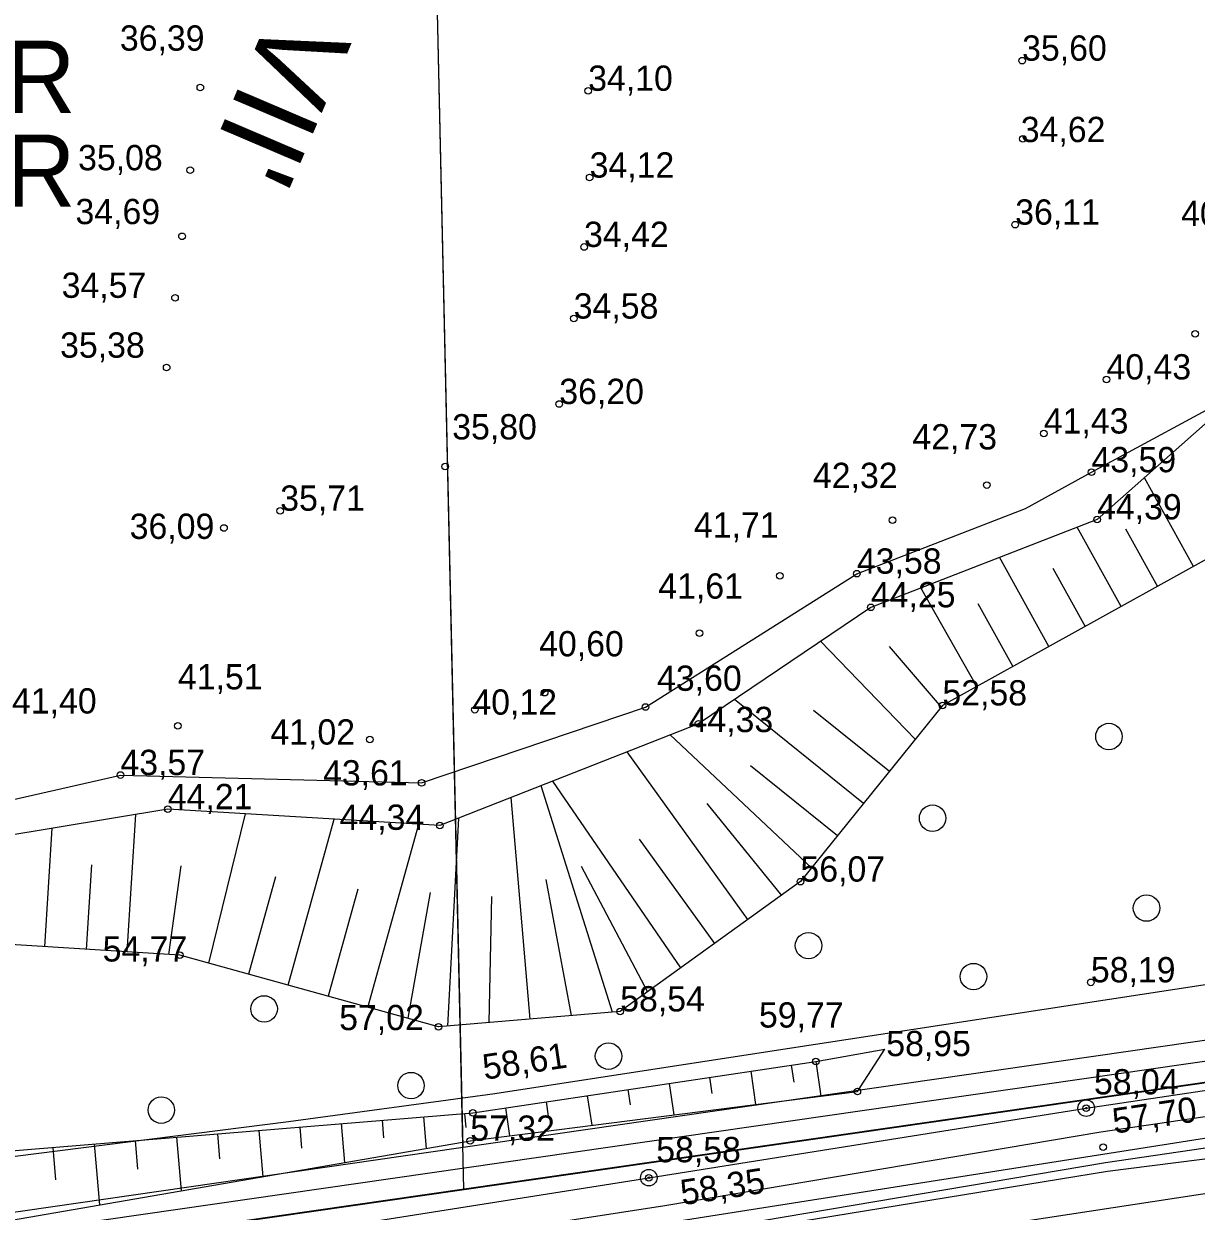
# Model space of a CAD drawing. Extents: x 700746 to 706058, y 6570320 to 6580460.
# Drawn here: x 703112.6 to 703226.2, y 6575550.5 to 6575665.5 of the extents above; entities that cross this region are included whole.
import ezdxf

# ---------------------------------------------------------------- set-up
doc = ezdxf.new("R2010")
doc.units = 0
for name, color, linetype in [('HALJASTUS', 7, 'Continuous'), ('illumineerimisjooned', 7, 'Continuous'), ('Kaitsevöönd', 7, 'Continuous'), ('kataster', 7, 'Continuous'), ('KORGUS-EH2000', 7, 'Continuous'), ('KPKAABEL', 7, 'Continuous'), ('Lõige', 7, 'Continuous'), ('Plokid', 7, 'Continuous'), ('POST', 7, 'Continuous'), ('RELJEEF', 7, 'Continuous'), ('TEE', 7, 'Continuous'), ('Tmaad_maeeraldised_kehtivad', 7, 'Continuous'), ('VEEKOGU', 7, 'Continuous'), ('VWX2_MV_PLOKK', 7, 'Continuous')]:
    doc.layers.add(name, color=color, linetype=linetype)

msp = doc.modelspace()

# ---------------------------------------------------------------- linework, layer by layer
at = {"layer": 'HALJASTUS'}
msp.add_lwpolyline([(702868.07, 6575485.72), (702866.82, 6575498.83), (702910.5, 6575506.46), (702934.94, 6575511.72), (702946.5, 6575515.31), (702991.31, 6575519.57), (703028.9, 6575526.86), (703057.45, 6575529.86), (703073.09, 6575531.97), (703122.4, 6575538.74), (703175.48, 6575547.5), (703217.62, 6575554.37), (703241.81, 6575557.45), (703262.67, 6575561.84), (703280.4, 6575573.6), (703298.96, 6575585.05), (703313, 6575594.45), (703326.63, 6575610.36)], dxfattribs=at)
for centre in [(703217.76, 6575596.48), (703200.68, 6575588.57), (703221.4, 6575579.86), (703188.66, 6575576.22), (703204.64, 6575573.22), (703135.93, 6575570.09), (703169.29, 6575565.51), (703150.16, 6575562.66), (703125.97, 6575560.28)]:
    msp.add_circle(centre, 1.28, dxfattribs=at)
at = {"layer": 'illumineerimisjooned'}
msp.add_lwpolyline([(703275.45, 6577071.68), (703358.03, 6576531.93), (703309.57, 6576228.79), (703291.69, 6575965.8), (703292.02, 6575933.77), (703296.8, 6575575.06), (702854, 6575511.22), (702839.23, 6575620.77), (702850.34, 6575977.31), (702784.78, 6576064.06), (702784.62, 6576095.83), (702844.43, 6576209.85), (702855.46, 6576267.3), (702846.53, 6576489.41), (702878.89, 6576547.09), (702976.89, 6576643.26), (702915.33, 6577059.56)], dxfattribs=at)
at = {"layer": 'Kaitsevöönd'}
for points in [[(703404.08, 6576352.03), (703454.73, 6576005.46), (703455.39, 6576000.16), (703516.46, 6575600.64), (703378.76, 6575580.78), (703360.22, 6575577.3), (703249.34, 6575561.08), (703243.21, 6575560.09), (703037.16, 6575527.65), (702916.01, 6575506.13), (702857.92, 6575495.54), (702854.94, 6575495.05), (702852.29, 6575508.95), (702831.77, 6575505.31), (702827.8, 6575504.98), (702697.05, 6575486.77), (702630.85, 6575867.26), (702597.75, 6576057.43)], [(702871.75, 6575516.76), (703096.25, 6575553.86), (703138.3, 6575559.17), (703158.27, 6575561.88), (703186.18, 6575566.18), (703233.62, 6575573.47), (703264.52, 6575578.21), (703301.48, 6575607.02), (703346.16, 6575634.78)], [(703352.62, 6575615.58), (703312.72, 6575590.38), (703274.66, 6575560.82), (703270, 6575558.74), (703159.79, 6575541.89), (703104.28, 6575534.84), (703057.55, 6575527.21), (702948.27, 6575509.25)]]:
    msp.add_lwpolyline(points, dxfattribs=at)
at = {"layer": 'kataster'}
msp.add_lwpolyline([(702852.27, 6575508.89), (702837.26, 6575620.73), (702848.38, 6575976.59), (702782.85, 6576063.35), (702782.57, 6576096.37), (702842.53, 6576210.56), (702853.4, 6576267.5), (702844.46, 6576489.93), (702877.29, 6576548.25), (702974.72, 6576643.9), (702913.57, 6577058.07), (702784.04, 6577102.84), (702746.48, 6577248.7), (702719.69, 6577297.36), (702713.81, 6577334.91), (703089.87, 6577211.79), (703231.53, 6577106.55), (703277.36, 6577072.83), (703360.09, 6576531.99), (703311.6, 6576228.52), (703293.62, 6575965.66), (703298.84, 6575573.29)], close=True, dxfattribs=at)
msp.add_lwpolyline([(702782.57, 6576096.37), (702782.85, 6576063.35), (702848.38, 6575976.59), (702837.26, 6575620.73), (702852.27, 6575508.89), (703298.84, 6575573.29), (703375.63, 6575584.41), (703375.41, 6575624), (703375.74, 6575634.8), (703375.62, 6575689.75), (703370.21, 6575799.42), (703370.29, 6575828.47), (703365.86, 6576033.99), (703361.97, 6576073.22), (703340.19, 6576155.31)], dxfattribs=at)
at = {"layer": 'KORGUS-EH2000'}
for centre in [(703209.35, 6575661.97), (703129.75, 6575659.38), (703167.32, 6575659.05), (703209.41, 6575654.39), (703128.78, 6575651.35), (703167.46, 6575650.64), (703208.68, 6575646.08), (703127.98, 6575644.95), (703166.92, 6575643.92), (703127.3, 6575638.99), (703165.92, 6575636.98), (703226.12, 6575635.51), (703126.49, 6575632.24), (703217.52, 6575631.08), (703164.52, 6575628.7), (703211.45, 6575625.84), (703153.47, 6575622.64), (703216.07, 6575622.09), (703205.93, 6575620.85), (703137.49, 6575618.36), (703132.04, 6575616.69), (703196.8, 6575617.45), (703216.61, 6575617.52), (703185.89, 6575612.06), (703193.35, 6575612.26), (703194.7, 6575609), (703178.1, 6575606.49), (703163.1, 6575600.73), (703172.86, 6575599.34), (703201.63, 6575599.49), (703156.34, 6575599.08), (703127.58, 6575597.52), (703177.99, 6575597.7), (703146.18, 6575596.2), (703122.01, 6575592.75), (703151.19, 6575591.99), (703126.6, 6575589.44), (703152.96, 6575587.85), (703187.88, 6575582.42), (703127.76, 6575575.29), (703216.01, 6575572.66), (703170.42, 6575569.84), (703152.83, 6575568.35), (703189.36, 6575564.99), (703193.39, 6575562.08), (703215.56, 6575560.47), (703156.15, 6575560.02), (703155.9, 6575557.31), (703217.2, 6575556.69), (703173.19, 6575553.73)]:
    msp.add_circle(centre, 0.32, dxfattribs=at)
at = {"layer": 'KPKAABEL'}
msp.add_lwpolyline([(702819.63, 6576245.48), (702836.59, 6576184.26), (702797.6, 6576109.54), (702828.99, 6576046.16), (702858.93, 6575984.92), (702857.42, 6575888.76), (702856.51, 6575810.46), (702856.12, 6575711.01), (702855.37, 6575615.97), (702854.39, 6575550.18), (702865.02, 6575505.16), (702921.92, 6575514.25), (702993.74, 6575525.72), (703056.42, 6575535.34), (703120.25, 6575545.36), (703173.19, 6575553.73), (703215.56, 6575560.47), (703265.05, 6575567.87), (703307.33, 6575597.7), (703332.6, 6575614.36)], dxfattribs=at)
at = {"layer": 'Plokid'}
msp.add_line((703155.2, 6575556.66), (703145.59, 6575981.92), dxfattribs=at)
msp.add_lwpolyline([(703290.64, 6576959.22), (703356.01, 6576531.94), (703307.59, 6576229.01), (703289.69, 6575965.85), (703290.02, 6575933.75), (703291.51, 6575829.64), (703294.32, 6575609.52), (703294.77, 6575576.79), (703154.76, 6575556.6), (703019.06, 6575536.97), (703053.36, 6575698.14), (703145.59, 6575981.92), (703123.04, 6576234.88), (703120.61, 6576749.6), (703011.59, 6576989.47), (702968.34, 6577084.63), (702917.3, 6577059.88)], dxfattribs=at)
at = {"layer": 'POST'}
for centre, radius in [((703215.56, 6575560.47), 0.8), ((703215.56, 6575560.47), 0.0747), ((703173.19, 6575553.73), 0.8), ((703173.19, 6575553.73), 0.0747)]:
    msp.add_circle(centre, radius, dxfattribs=at)
at = {"layer": 'RELJEEF'}
for p, q in [((703225.95, 6575612.97), (703221.19, 6575621.56)), ((703218.95, 6575609.09), (703214.69, 6575616.77)), ((703219.36, 6575616.61), (703222.45, 6575611.03)), ((703211.95, 6575605.21), (703207.17, 6575613.85)), ((703212.33, 6575612.78), (703215.45, 6575607.15)), ((703204.95, 6575601.34), (703199.55, 6575610.88)), ((703205.07, 6575609.38), (703208.45, 6575603.28)), ((703199, 6575596.22), (703189.83, 6575605.71)), ((703196.48, 6575605.2), (703201.5, 6575599.34)), ((703193.98, 6575589.99), (703181.48, 6575600.06)), ((703189.13, 6575599.03), (703196.49, 6575593.11)), ((703188.96, 6575583.76), (703175.27, 6575596.63)), ((703182.79, 6575578.75), (703171.09, 6575594.99)), ((703183.04, 6575593.66), (703191.47, 6575586.88)), ((703169.66, 6575569.78), (703162.77, 6575591.71)), ((703176.3, 6575574.08), (703163.88, 6575592.15)), ((703161.69, 6575569.1), (703159.86, 6575590.57)), ((703178.8, 6575589.99), (703186.03, 6575581.09)), ((703122.68, 6575575.61), (703123.51, 6575588.93)), ((703130.56, 6575574.52), (703134.14, 6575588.99)), ((703138.27, 6575572.38), (703142.73, 6575588.47)), ((703153.72, 6575568.42), (703154.8, 6575588.58)), ((703114.7, 6575576.11), (703115.41, 6575587.59)), ((703145.98, 6575570.24), (703150.9, 6575587.98)), ((703172.25, 6575586.54), (703179.54, 6575576.41)), ((703119.2, 6575584.04), (703118.69, 6575575.86)), ((703127.87, 6575583.96), (703126.67, 6575575.36)), ((703166.63, 6575583.93), (703173.05, 6575571.74)), ((703137.03, 6575582.87), (703134.42, 6575573.45)), ((703163.21, 6575582.63), (703165.68, 6575569.44)), ((703145.01, 6575581.69), (703142.13, 6575571.31)), ((703152, 6575581.36), (703149.84, 6575569.18)), ((703157.95, 6575580.97), (703157.71, 6575568.76)), ((703189.36, 6575564.99), (703189.86, 6575561.63)), ((703183.06, 6575564.05), (703183.54, 6575560.83)), ((703187.26, 6575562.99), (703187.01, 6575564.64)), ((703175.15, 6575562.86), (703175.6, 6575559.82)), ((703179.34, 6575561.89), (703179.1, 6575563.46)), ((703167.23, 6575561.68), (703167.66, 6575558.81)), ((703171.41, 6575560.79), (703171.19, 6575562.27)), ((703159.32, 6575560.5), (703159.71, 6575557.8)), ((703163.49, 6575559.7), (703163.28, 6575561.09)), ((703147.53, 6575557.59), (703147.39, 6575559.3)), ((703151.37, 6575559.63), (703151.63, 6575556.57)), ((703155.51, 6575558.61), (703155.36, 6575559.96)), ((703135.43, 6575558.31), (703135.8, 6575553.83)), ((703139.58, 6575556.58), (703139.41, 6575558.64)), ((703143.4, 6575558.97), (703143.71, 6575555.2)), ((703119.48, 6575557), (703119.97, 6575551.09)), ((703123.7, 6575554.55), (703123.47, 6575557.33)), ((703127.45, 6575557.66), (703127.88, 6575552.46)), ((703131.64, 6575555.57), (703131.44, 6575557.99)), ((703115.75, 6575553.54), (703115.49, 6575556.67))]:
    msp.add_line(p, q, dxfattribs=at)
for points in [[(703271.27, 6575694.26), (703271.29, 6575687.61), (703264.74, 6575635.56), (703240.08, 6575620.8), (703201.63, 6575599.49), (703187.88, 6575582.42), (703170.42, 6575569.84), (703152.83, 6575568.35), (703127.76, 6575575.29), (703109.83, 6575576.41), (703038.52, 6575567.97)], [(703230.76, 6575630.03), (703216.61, 6575617.52), (703194.7, 6575609), (703177.99, 6575597.7), (703152.96, 6575587.85), (703126.6, 6575589.44), (703099.48, 6575584.95), (703078.84, 6575580.42), (703055.42, 6575582.44), (703043.45, 6575585.08), (703040.53, 6575588.75)], [(702852.59, 6575506.08), (702885.25, 6575510.89), (702908.2, 6575514.19), (702919.76, 6575516.69), (702944.96, 6575523.88), (702998.98, 6575526.95), (703026.77, 6575532.89), (703071.81, 6575537.99), (703090.51, 6575541.68), (703101.16, 6575547.83), (703155.9, 6575557.31), (703193.39, 6575562.08), (703196.05, 6575566.19)], [(702853.89, 6575509.3), (702881.9, 6575514.82), (702905.24, 6575516.78), (702917.28, 6575518.56), (702939.09, 6575525.89), (702970.64, 6575530.23), (703002.17, 6575531.04), (703051.61, 6575546.79), (703090.96, 6575551.75), (703094.14, 6575554.91), (703156.15, 6575560.02), (703189.36, 6575564.99), (703196.05, 6575566.19)]]:
    msp.add_lwpolyline(points, dxfattribs=at)
at = {"layer": 'TEE'}
for points in [[(702866.68, 6575500.3), (702865.33, 6575503.17), (702913.84, 6575512.27), (702934.16, 6575515.83), (702945.9, 6575519.28), (702990.79, 6575523.64), (703028.1, 6575530.7), (703056.59, 6575533.88), (703072.7, 6575535.72), (703121.62, 6575542.84), (703174.75, 6575551.03), (703216.96, 6575558.17), (703240.91, 6575561.7), (703261.23, 6575565.45), (703277.33, 6575576.54), (703296.65, 6575588.32), (703310.1, 6575597.26), (703323.05, 6575612.04)], [(702866.68, 6575500.3), (702914.35, 6575509.31), (702934.85, 6575512.91), (702946.47, 6575516.33), (702991.21, 6575520.67), (703028.56, 6575527.74), (703056.93, 6575530.91), (703073.08, 6575532.75), (703122.06, 6575539.87), (703175.22, 6575548.07), (703217.43, 6575555.21), (703241.4, 6575558.74), (703262.39, 6575562.62), (703278.96, 6575574.02), (703298.25, 6575585.79), (703312.1, 6575594.98), (703325.32, 6575610.08)]]:
    msp.add_lwpolyline(points, dxfattribs=at)
at = {"layer": 'Tmaad_maeeraldised_kehtivad'}
msp.add_lwpolyline([(703277.3, 6577072.8), (703360.06, 6576531.93), (703311.56, 6576228.56), (703293.69, 6575965.74), (703294.02, 6575933.8), (703298.82, 6575573.33), (702852.29, 6575508.95), (702837.23, 6575620.66), (702848.32, 6575976.66), (702782.78, 6576063.39), (702782.61, 6576096.32), (702842.53, 6576210.52), (702853.45, 6576267.45), (702844.51, 6576489.89), (702877.28, 6576548.31), (702974.76, 6576643.97), (702913.53, 6577058.07)], dxfattribs=at)
at = {"layer": 'VEEKOGU'}
msp.add_lwpolyline([(703036.32, 6575583.79), (703040.53, 6575588.75), (703052.94, 6575583.59), (703076.93, 6575582), (703099.67, 6575587.67), (703122.01, 6575592.75), (703151.19, 6575591.99), (703172.86, 6575599.34), (703193.35, 6575612.26), (703209.69, 6575618.59), (703216.07, 6575622.09), (703230.76, 6575630.03), (703239.66, 6575637.4), (703248.18, 6575649.33), (703249.65, 6575653.36), (703258.05, 6575694.28), (703260.46, 6575749.88), (703261.28, 6575765.24), (703261.63, 6575785.45), (703260.7, 6575803.78), (703262.63, 6575812.64), (703263.6, 6575827.89), (703260.17, 6575840.76)], dxfattribs=at)
msp.add_lwpolyline([(703036.32, 6575583.79), (703040.53, 6575588.75), (703052.94, 6575583.59), (703076.93, 6575582), (703099.67, 6575587.67), (703122.01, 6575592.75), (703151.19, 6575591.99), (703172.86, 6575599.34), (703193.35, 6575612.26), (703209.69, 6575618.59), (703216.07, 6575622.09), (703230.76, 6575630.03), (703239.66, 6575637.4), (703248.18, 6575649.33), (703249.65, 6575653.36), (703258.05, 6575694.28), (703260.46, 6575749.88), (703261.28, 6575765.24), (703261.63, 6575785.45), (703260.7, 6575803.78), (703262.63, 6575812.64), (703263.6, 6575827.89), (703260.17, 6575840.76)], dxfattribs=at)
at = {"layer": 'VWX2_MV_PLOKK'}
msp.add_lwpolyline([(703044.07, 6577449.05), (703125.37, 6577441.7), (703167.08, 6577172.26), (703170.22, 6577152.1), (703231.53, 6577106.55), (703277.36, 6577072.83), (703360.09, 6576531.99), (703311.6, 6576228.52), (703293.62, 6575965.66), (703294.04, 6575933.77), (703295.43, 6575829.7), (703298.36, 6575609.6), (703298.84, 6575573.29), (703155.29, 6575552.59), (703145.59, 6575981.92), (703123.04, 6576234.88), (703120.61, 6576749.6), (703011.59, 6576989.47), (703015.74, 6577110.88), (702996.73, 6577210.32)], close=True, dxfattribs=at)
msp.add_lwpolyline([(703187.67, 6576999.67), (703190.39, 6576656.32), (703340.88, 6576657.54), (703360.09, 6576531.99), (703311.6, 6576228.52), (703293.62, 6575965.66), (703294.04, 6575933.77), (703295.43, 6575829.7), (703298.36, 6575609.6), (703298.84, 6575573.29), (703155.29, 6575552.59), (703018.17, 6575532.81), (703053.36, 6575698.14), (703145.59, 6575981.92), (703123.04, 6576234.88), (703120.61, 6576749.6), (703011.59, 6576989.47)], dxfattribs=at)
msp.add_lwpolyline([(703187.67, 6576999.67), (703190.39, 6576656.32), (703340.88, 6576657.54), (703360.09, 6576531.99), (703311.6, 6576228.52), (703293.62, 6575965.66), (703294.04, 6575933.77), (703295.43, 6575829.7), (703298.36, 6575609.6), (703298.84, 6575573.29), (703155.29, 6575552.59), (703018.17, 6575532.81), (703053.36, 6575698.14), (703145.59, 6575981.92), (703123.04, 6576234.88), (703120.61, 6576749.6), (703011.59, 6576989.47)], dxfattribs=at)

# ---------------------------------------------------------------- texts
at = {"layer": 'KORGUS-EH2000'}
for s, p in [('36,39 ', (703121.96, 6575662.94)), ('35,60 ', (703209.35, 6575661.97)), ('34,10 ', (703167.32, 6575659.05)), ('34,62 ', (703209.22, 6575654.08)), ('35,08 ', (703117.91, 6575651.35)), ('34,12 ', (703167.46, 6575650.64)), ('34,69 ', (703117.66, 6575646.13)), ('36,11 ', (703208.68, 6575646.08)), ('40,48 ', (703224.75, 6575645.94)), ('34,42 ', (703166.92, 6575643.92)), ('34,57 ', (703116.32, 6575638.99)), ('34,58 ', (703165.92, 6575636.98)), ('35,38 ', (703116.17, 6575633.19)), ('40,43 ', (703217.52, 6575631.08)), ('36,20 ', (703164.52, 6575628.7)), ('41,43 ', (703211.45, 6575625.84)), ('35,80 ', (703154.15, 6575625.27)), ('42,73 ', (703198.72, 6575624.3)), ('43,59 ', (703216.07, 6575622.09)), ('42,32 ', (703189.09, 6575620.56)), ('35,71 ', (703137.49, 6575618.36)), ('44,39 ', (703216.61, 6575617.52)), ('36,09 ', (703122.91, 6575615.63)), ('41,71 ', (703177.56, 6575615.75)), ('43,58 ', (703193.35, 6575612.26)), ('41,61 ', (703174.11, 6575609.84)), ('44,25 ', (703194.7, 6575609)), ('40,60 ', (703162.57, 6575604.25)), ('41,51 ', (703127.58, 6575601.05)), ('43,60 ', (703173.99, 6575600.91)), ('52,58 ', (703201.63, 6575599.49)), ('41,40 ', (703111.51, 6575598.71)), ('40,12 ', (703156.1, 6575598.6)), ('44,33 ', (703177.04, 6575596.91)), ('41,02 ', (703136.54, 6575595.7)), ('43,57 ', (703122.01, 6575592.75)), ('43,61 ', (703141.64, 6575591.74)), ('44,21 ', (703126.6, 6575589.44)), ('44,34 ', (703143.24, 6575587.44)), ('56,07 ', (703187.88, 6575582.42)), ('54,77 ', (703120.29, 6575574.68)), ('58,19 ', (703216.01, 6575572.66)), ('58,54 ', (703170.42, 6575569.84)), ('59,77 ', (703183.86, 6575568.28)), ('57,02 ', (703143.2, 6575568.03)), ('58,95 ', (703196.19, 6575565.51)), ('58,04 ', (703216.31, 6575561.8)), ('57,32 ', (703155.9, 6575557.31)), ('58,58 ', (703173.91, 6575555.23))]:
    msp.add_text(s, height=2.45, dxfattribs=at).set_placement(p)
for s, rotation, p in [('58,61 ', 8.4066, (703157.28, 6575563.22)), ('57,70 ', 8.4804, (703218.29, 6575557.99)), ('58,35 ', 8.6011, (703176.45, 6575551.06))]:
    msp.add_text(s, height=2.45, rotation=rotation, dxfattribs=at).set_placement(p)
at = {"layer": 'Lõige'}
msp.add_text("VII'", height=8.4, rotation=246.8739, dxfattribs=at).set_placement((703136.7, 6575667.02))
at = {"layer": 'Plokid'}
for s, p in [('Plokk 6 aR', (703072.41, 6575656.91)), ('Plokk 7 aR', (703072.41, 6575647.81))]:
    msp.add_text(s, height=7, dxfattribs=at).set_placement(p)

doc.saveas('drawing.dxf')
